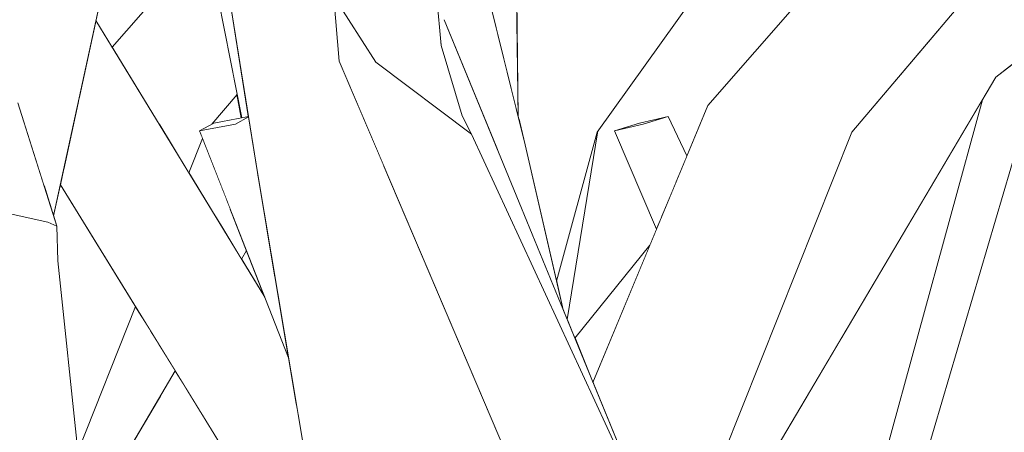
# Model space of a CAD drawing. Extents: x -289599 to -184549, y 66678 to 295474.
# Tile 521 of 656: x -250655 to -250585, y 71912 to 71941. Entities that reach past the tile are written whole.
import ezdxf

# ---------------------------------------------------------------- set-up
doc = ezdxf.new("R2010")
doc.units = 0
doc.header["$MEASUREMENT"] = 0
doc.linetypes.add('Wipeout_Contour', pattern=[1000, 0, -1000])
doc.layers.add('arch drzewa', color=8, linetype='Continuous')
doc.layers.add('Model drzwi', color=8, linetype='Continuous')
doc.layers.add('arch drzewa_Nr_Pióra__24', color=8, linetype='Continuous', lineweight=9)
doc.layers.add('arch drzewa_Nr_Pióra__4', color=8, linetype='Continuous', lineweight=9)

msp = doc.modelspace()

# ---------------------------------------------------------------- wipeouts: each hides what was drawn before it
at = {"color": 254, "linetype": 'Wipeout_Contour', "lineweight": 0, "ltscale": 3068172.80245917}
msp.add_wipeout([(-250613.938, 71933.241), (-250616.14, 71919.756), (-250615.589, 71918.414), (-250610.215, 71925.075), (-250609.744, 71926.209), (-250612.749, 71933.242), (-250610.953, 71933.795), (-250608.911, 71934.274), (-250607.567, 71931.458), (-250606.079, 71935.044), (-250597.998, 71944.297), (-250594.844, 71959.863)], dxfattribs=at).dxf.layer = 'Model drzwi'
at = {"color": 254, "linetype": 'Wipeout_Contour', "lineweight": 0, "ltscale": 1790049.931550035}
msp.add_wipeout([(-250647.837, 71950.479), (-250649.861, 71941.122), (-250648.696, 71939.216), (-250644.259, 71944.297), (-250642.825, 71951.376), (-250643.417, 71954.375), (-250645.246, 71954.091)], dxfattribs=at).dxf.layer = 'Model drzwi'

# ---------------------------------------------------------------- next in the draw order: wipeouts: each hides what was drawn before it
at = {"color": 254, "linetype": 'Wipeout_Contour', "lineweight": 0, "ltscale": 1022862.122365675}
msp.add_wipeout([(-250643.417, 71954.375), (-250639.428, 71934.17), (-250638.947, 71934.26), (-250642.21, 71954.562)], dxfattribs=at).dxf.layer = 'arch drzewa'
at = {"color": 254, "linetype": 'Wipeout_Contour', "lineweight": 0, "ltscale": 1022754.91847819}
msp.add_wipeout([(-250613.999, 71933.157), (-250619.613, 71934.119), (-250619.148, 71932.238), (-250616.895, 71922.496)], dxfattribs=at).dxf.layer = 'arch drzewa'
at = {"color": 254, "linetype": 'Wipeout_Contour', "lineweight": 0, "ltscale": 1022728.924602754}
msp.add_wipeout([(-250612.749, 71933.242), (-250609.408, 71927.019), (-250608.559, 71929.066), (-250610.707, 71933.721)], dxfattribs=at).dxf.layer = 'arch drzewa'

# ---------------------------------------------------------------- next in the draw order: wipeouts: each hides what was drawn before it
at = {"color": 254, "linetype": 'Wipeout_Contour', "lineweight": 0, "ltscale": 767133.623249}
msp.add_wipeout([(-250639.428, 71934.17), (-250639.764, 71935.871), (-250639.461, 71934.164)], dxfattribs=at).dxf.layer = 'arch drzewa'
at = {"color": 254, "linetype": 'Wipeout_Contour', "lineweight": 0, "ltscale": 767045.683039}
msp.add_wipeout([(-250612.749, 71933.242), (-250609.744, 71926.209), (-250609.408, 71927.019)], dxfattribs=at).dxf.layer = 'arch drzewa'
at = {"color": 254, "linetype": 'Wipeout_Contour', "lineweight": 0, "ltscale": 767044.299998}
msp.add_wipeout([(-250615.589, 71918.414), (-250614.291, 71915.252), (-250610.215, 71925.075)], dxfattribs=at).dxf.layer = 'arch drzewa'

# ---------------------------------------------------------------- next in the draw order: wipeouts: each hides what was drawn before it
at = {"color": 254, "linetype": 'Wipeout_Contour', "lineweight": 0, "ltscale": 1278553.865925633}
msp.add_wipeout([(-250649.861, 71941.122), (-250651.061, 71935.579), (-250635.503, 71913.61), (-250636.074, 71917.003), (-250637.779, 71921.356)], dxfattribs=at).dxf.layer = 'arch drzewa'
at = {"color": 254, "linetype": 'Wipeout_Contour', "lineweight": 0, "ltscale": 1022725.234512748}
msp.add_wipeout([(-250610.707, 71933.721), (-250608.393, 71929.467), (-250607.567, 71931.458), (-250608.911, 71934.274)], dxfattribs=at).dxf.layer = 'arch drzewa'

# ---------------------------------------------------------------- next in the draw order: wipeouts: each hides what was drawn before it
at = {"color": 254, "linetype": 'Wipeout_Contour', "lineweight": 0, "ltscale": 1022844.741615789}
msp.add_wipeout([(-250651.096, 71935.418), (-250635.015, 71910.712), (-250635.503, 71913.61), (-250651.061, 71935.579)], dxfattribs=at).dxf.layer = 'arch drzewa'
at = {"color": 254, "linetype": 'Wipeout_Contour', "lineweight": 0, "ltscale": 767043.464365}
msp.add_wipeout([(-250610.707, 71933.721), (-250608.559, 71929.066), (-250608.393, 71929.467)], dxfattribs=at).dxf.layer = 'arch drzewa'

# ---------------------------------------------------------------- next in the draw order: wipeouts: each hides what was drawn before it
at = {"color": 254, "linetype": 'Wipeout_Contour', "lineweight": 0, "ltscale": 1278539.946963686}
msp.add_wipeout([(-250652.142, 71930.583), (-250634.638, 71907.181), (-250634.602, 71908.256), (-250635.015, 71910.712), (-250651.096, 71935.418)], dxfattribs=at).dxf.layer = 'arch drzewa'
at = {"color": 254, "linetype": 'Wipeout_Contour', "lineweight": 0, "ltscale": 1022734.105490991}
msp.add_wipeout([(-250610.707, 71933.721), (-250608.911, 71934.274), (-250610.953, 71933.795), (-250612.749, 71933.242)], dxfattribs=at).dxf.layer = 'arch drzewa'

# ---------------------------------------------------------------- next in the draw order: wipeouts: each hides what was drawn before it
at = {"color": 254, "linetype": 'Wipeout_Contour', "lineweight": 0, "ltscale": 767041.854123}
msp.add_wipeout([(-250613.999, 71933.157), (-250594.844, 71959.863), (-250590.93, 71979.181)], dxfattribs=at).dxf.layer = 'arch drzewa'
at = {"color": 254, "linetype": 'Wipeout_Contour', "lineweight": 0, "ltscale": 1022837.62988327}
msp.add_wipeout([(-250652.4, 71929.388), (-250634.847, 71900.968), (-250634.638, 71907.181), (-250652.142, 71930.583)], dxfattribs=at).dxf.layer = 'arch drzewa'

# ---------------------------------------------------------------- next in the draw order: wipeouts: each hides what was drawn before it
at = {"color": 254, "linetype": 'Wipeout_Contour', "lineweight": 0, "ltscale": 1534121.537650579}
msp.add_wipeout([(-250619.749, 71942.007), (-250619.639, 71934.221), (-250619.613, 71934.119), (-250613.999, 71933.157), (-250590.93, 71979.181), (-250590.666, 71980.484)], dxfattribs=at).dxf.layer = 'arch drzewa'

# ---------------------------------------------------------------- next in the draw order: wipeouts: each hides what was drawn before it
at = {"color": 254, "linetype": 'Wipeout_Contour', "lineweight": 0, "ltscale": 1533953.074880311}
msp.add_wipeout([(-250586.431, 71935.462), (-250600.517, 71884.051), (-250598.53, 71882.558), (-250582.09, 71938.436), (-250583.403, 71938.7), (-250585.472, 71937.082)], dxfattribs=at).dxf.layer = 'arch drzewa'
at = {"color": 254, "linetype": 'Wipeout_Contour', "lineweight": 0, "ltscale": 1278427.217563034}
msp.add_wipeout([(-250613.999, 71933.157), (-250616.895, 71922.496), (-250616.419, 71920.437), (-250616.14, 71919.756), (-250613.938, 71933.241)], dxfattribs=at).dxf.layer = 'arch drzewa'

# ---------------------------------------------------------------- next in the draw order: wipeouts: each hides what was drawn before it
at = {"color": 254, "linetype": 'Wipeout_Contour', "lineweight": 0, "ltscale": 767068.464901}
msp.add_wipeout([(-250619.148, 71932.238), (-250621.122, 71931.894), (-250616.419, 71920.437)], dxfattribs=at).dxf.layer = 'arch drzewa'

# ---------------------------------------------------------------- next in the draw order: wipeouts: each hides what was drawn before it
at = {"color": 254, "linetype": 'Wipeout_Contour', "lineweight": 0, "ltscale": 1534243.041847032}
msp.add_wipeout([(-250637.282, 71981.575), (-250626.111, 71951.184), (-250625.981, 71951.35), (-250625.907, 71950.629), (-250619.148, 71932.238), (-250631.588, 71982.491)], dxfattribs=at).dxf.layer = 'arch drzewa'
at = {"color": 254, "linetype": 'Wipeout_Contour', "lineweight": 0, "ltscale": 1534139.495943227}
msp.add_wipeout([(-250629.266, 71930.749), (-250634.982, 71930.161), (-250622.604, 71896.444), (-250621.098, 71898.848), (-250619.075, 71903.724), (-250620.639, 71910.501)], dxfattribs=at).dxf.layer = 'arch drzewa'

# ---------------------------------------------------------------- next in the draw order: wipeouts: each hides what was drawn before it
at = {"color": 254, "linetype": 'Wipeout_Contour', "lineweight": 0, "ltscale": 1022785.743569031}
msp.add_wipeout([(-250619.148, 71932.238), (-250625.907, 71950.629), (-250624.938, 71941.189), (-250621.122, 71931.894)], dxfattribs=at).dxf.layer = 'arch drzewa'
at = {"color": 254, "linetype": 'Wipeout_Contour', "lineweight": 0, "ltscale": 767073.628268}
msp.add_wipeout([(-250634.982, 71930.161), (-250626.898, 71889.587), (-250622.604, 71896.444)], dxfattribs=at).dxf.layer = 'arch drzewa'

# ---------------------------------------------------------------- next in the draw order: wipeouts: each hides what was drawn before it
at = {"color": 254, "linetype": 'Wipeout_Contour', "lineweight": 0, "ltscale": 1278462.686747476}
msp.add_wipeout([(-250624.938, 71941.189), (-250625.147, 71939.348), (-250623.656, 71934.315), (-250622.985, 71933.013), (-250610.552, 71906.143)], dxfattribs=at).dxf.layer = 'arch drzewa'
at = {"color": 254, "linetype": 'Wipeout_Contour', "lineweight": 0, "ltscale": 1534152.865811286}
msp.add_wipeout([(-250638.305, 71930.266), (-250627.091, 71884.603), (-250627.044, 71884.754), (-250627.91, 71887.972), (-250626.898, 71889.587), (-250634.982, 71930.161)], dxfattribs=at).dxf.layer = 'arch drzewa'

# ---------------------------------------------------------------- next in the draw order: wipeouts: each hides what was drawn before it
at = {"color": 254, "linetype": 'Wipeout_Contour', "lineweight": 0, "ltscale": 767100.982403}
msp.add_wipeout([(-250625.147, 71939.348), (-250624.938, 71941.189), (-250626.015, 71948.922)], dxfattribs=at).dxf.layer = 'arch drzewa'
at = {"color": 254, "linetype": 'Wipeout_Contour', "lineweight": 0, "ltscale": 2045529.784233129}
msp.add_wipeout([(-250638.305, 71930.266), (-250633.756, 71903.224), (-250631.157, 71898.746), (-250632.557, 71897.851), (-250632.864, 71897.922), (-250627.664, 71867.013), (-250627.338, 71883.811), (-250627.091, 71884.603)], dxfattribs=at).dxf.layer = 'arch drzewa'

# ---------------------------------------------------------------- next in the draw order: wipeouts: each hides what was drawn before it
at = {"color": 254, "linetype": 'Wipeout_Contour', "lineweight": 0, "ltscale": 2045683.396062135}
msp.add_wipeout([(-250643.044, 71972.124), (-250634.982, 71930.161), (-250629.266, 71930.749), (-250632.453, 71938.231), (-250632.85, 71942.862), (-250632.272, 71943.303), (-250630.84, 71945.135), (-250642.01, 71973.881)], dxfattribs=at).dxf.layer = 'arch drzewa'

# ---------------------------------------------------------------- next in the draw order: wipeouts: each hides what was drawn before it
at = {"color": 254, "linetype": 'Wipeout_Contour', "lineweight": 0, "ltscale": 1790038.262881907}
msp.add_wipeout([(-250643.783, 71969.212), (-250640.561, 71955.407), (-250640.607, 71955.395), (-250640.667, 71955.352), (-250634.982, 71930.161), (-250643.044, 71972.124), (-250643.216, 71971.832)], dxfattribs=at).dxf.layer = 'arch drzewa'
at = {"color": 254, "linetype": 'Wipeout_Contour', "lineweight": 0, "ltscale": 1022763.580094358}
msp.add_wipeout([(-250601.874, 71887.387), (-250622.985, 71933.013), (-250629.821, 71938.151), (-250632.453, 71938.231)], dxfattribs=at).dxf.layer = 'arch drzewa'

# ---------------------------------------------------------------- next in the draw order: wipeouts: each hides what was drawn before it
at = {"color": 254, "linetype": 'Wipeout_Contour', "lineweight": 0, "ltscale": 1278571.551151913}
msp.add_wipeout([(-250642.21, 71954.562), (-250638.305, 71930.266), (-250634.982, 71930.161), (-250640.667, 71955.352), (-250642.171, 71954.568)], dxfattribs=at).dxf.layer = 'arch drzewa'
at = {"color": 254, "linetype": 'Wipeout_Contour', "lineweight": 0, "ltscale": 767036.777938}
msp.add_wipeout([(-250632.453, 71938.231), (-250611.729, 71889.588), (-250601.874, 71887.387)], dxfattribs=at).dxf.layer = 'arch drzewa'

# ---------------------------------------------------------------- next in the draw order: linework, layer by layer
at = {"layer": 'arch drzewa_Nr_Pióra__4', "linetype": 'Continuous'}
msp.add_line((-250616.419, 71920.437), (-250619.148, 71932.238), dxfattribs=at)

# ---------------------------------------------------------------- next in the draw order: wipeouts: each hides what was drawn before it
at = {"color": 254, "linetype": 'Wipeout_Contour', "lineweight": 0, "ltscale": 767115.196618}
msp.add_wipeout([(-250632.85, 71942.862), (-250632.453, 71938.231), (-250629.821, 71938.151)], dxfattribs=at).dxf.layer = 'arch drzewa'
at = {"color": 254, "linetype": 'Wipeout_Contour', "lineweight": 0, "ltscale": 1278368.81015108}
msp.add_wipeout([(-250606.079, 71935.044), (-250611.022, 71907.289), (-250610.552, 71906.143), (-250608.396, 71901.483), (-250595.779, 71933.157)], dxfattribs=at).dxf.layer = 'arch drzewa'
at = {"color": 254, "linetype": 'Wipeout_Contour', "lineweight": 0, "ltscale": 1022838.260726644}
msp.add_wipeout([(-250639.877, 71933.721), (-250642.436, 71933.242), (-250637.023, 71922.65), (-250638.221, 71929.77)], dxfattribs=at).dxf.layer = 'arch drzewa'
at = {"color": 254, "linetype": 'Wipeout_Contour', "lineweight": 0, "ltscale": 1789981.778475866}
msp.add_wipeout([(-250682.458, 71909.138), (-250627.512, 71844.992), (-250627.212, 71845.838), (-250660.634, 71889.321), (-250661.648, 71890.091), (-250661.678, 71890.679), (-250677.887, 71911.767)], dxfattribs=at).dxf.layer = 'arch drzewa'

# ---------------------------------------------------------------- next in the draw order: linework, layer by layer
at = {"layer": 'arch drzewa_Nr_Pióra__4', "linetype": 'Continuous'}
msp.add_line((-250632.453, 71938.231), (-250632.85, 71942.862), dxfattribs=at)

# ---------------------------------------------------------------- next in the draw order: wipeouts: each hides what was drawn before it
at = {"color": 254, "linetype": 'Wipeout_Contour', "lineweight": 0, "ltscale": 1534276.02436632}
msp.add_wipeout([(-250630.904, 71988.393), (-250628.426, 71969.716), (-250619.639, 71934.221), (-250620.512, 71996.135), (-250629.715, 71994.768), (-250630.275, 71993.817)], dxfattribs=at).dxf.layer = 'arch drzewa'
at = {"color": 254, "linetype": 'Wipeout_Contour', "lineweight": 0, "ltscale": 2045229.585881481}
msp.add_wipeout([(-250565.062, 71982.011), (-250595.779, 71933.157), (-250557.419, 71978.361), (-250560.131, 71979.656), (-250560.441, 71979.381), (-250562.222, 71979.355), (-250563.061, 71980.069), (-250562.817, 71980.939)], dxfattribs=at).dxf.layer = 'arch drzewa'
at = {"color": 254, "linetype": 'Wipeout_Contour', "lineweight": 0, "ltscale": 767035.805992}
msp.add_wipeout([(-250614.291, 71915.252), (-250611.022, 71907.289), (-250606.079, 71935.044)], dxfattribs=at).dxf.layer = 'arch drzewa'
at = {"color": 254, "linetype": 'Wipeout_Contour', "lineweight": 0, "ltscale": 767120.990266}
msp.add_wipeout([(-250637.023, 71922.65), (-250642.436, 71933.242), (-250636.074, 71917.003)], dxfattribs=at).dxf.layer = 'arch drzewa'
at = {"color": 254, "linetype": 'Wipeout_Contour', "lineweight": 0, "ltscale": 1022849.683637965}
msp.add_wipeout([(-250663.411, 71924.524), (-250647.67, 71872.454), (-250647.111, 71871.726), (-250652.585, 71923.951)], dxfattribs=at).dxf.layer = 'arch drzewa'

# ---------------------------------------------------------------- next in the draw order: linework, layer by layer
at = {"layer": 'arch drzewa_Nr_Pióra__24', "linetype": 'Continuous'}
for p, q in [((-250625.147, 71939.348), (-250626.015, 71948.922)), ((-250629.821, 71938.151), (-250632.85, 71942.862)), ((-250623.656, 71934.315), (-250625.147, 71939.348)), ((-250622.985, 71933.013), (-250629.821, 71938.151)), ((-250622.985, 71933.013), (-250623.656, 71934.315))]:
    msp.add_line(p, q, dxfattribs=at)
at = {"layer": 'arch drzewa_Nr_Pióra__4', "linetype": 'Continuous'}
for p, q in [((-250619.639, 71934.221), (-250620.512, 71996.135)), ((-250619.148, 71932.238), (-250631.588, 71982.491)), ((-250610.552, 71906.143), (-250624.938, 71941.189)), ((-250611.729, 71889.588), (-250632.453, 71938.231)), ((-250610.953, 71933.795), (-250608.911, 71934.274)), ((-250608.911, 71934.274), (-250610.707, 71933.721)), ((-250612.749, 71933.242), (-250610.953, 71933.795)), ((-250610.707, 71933.721), (-250612.749, 71933.242)), ((-250616.895, 71922.496), (-250613.999, 71933.157)), ((-250616.14, 71919.756), (-250613.938, 71933.241)), ((-250609.744, 71926.209), (-250612.749, 71933.242)), ((-250615.589, 71918.414), (-250610.215, 71925.075))]:
    msp.add_line(p, q, dxfattribs=at)

# ---------------------------------------------------------------- next in the draw order: wipeouts: each hides what was drawn before it
at = {"color": 254, "linetype": 'Wipeout_Contour', "lineweight": 0, "ltscale": 767003.077873}
msp.add_wipeout([(-250565.062, 71982.011), (-250606.079, 71935.044), (-250595.779, 71933.157)], dxfattribs=at).dxf.layer = 'arch drzewa'
at = {"color": 254, "linetype": 'Wipeout_Contour', "lineweight": 0, "ltscale": 767130.347669}
msp.add_wipeout([(-250639.877, 71933.721), (-250638.324, 71930.387), (-250638.943, 71934.235)], dxfattribs=at).dxf.layer = 'arch drzewa'
at = {"color": 254, "linetype": 'Wipeout_Contour', "lineweight": 0, "ltscale": 1022834.888854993}
msp.add_wipeout([(-250640.922, 71926.499), (-250639.439, 71924.071), (-250639.08, 71924.677), (-250640.275, 71927.728)], dxfattribs=at).dxf.layer = 'arch drzewa'
at = {"color": 254, "linetype": 'Wipeout_Contour', "lineweight": 0, "ltscale": 1022864.723242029}
msp.add_wipeout([(-250647.67, 71872.454), (-250663.411, 71924.524), (-250661.648, 71890.091), (-250660.634, 71889.321)], dxfattribs=at).dxf.layer = 'arch drzewa'

# ---------------------------------------------------------------- next in the draw order: wipeouts: each hides what was drawn before it
at = {"color": 254, "linetype": 'Wipeout_Contour', "lineweight": 0, "ltscale": 1022664.328485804}
msp.add_wipeout([(-250608.13, 71900.908), (-250607.588, 71899.738), (-250585.472, 71937.082), (-250587.464, 71940.172)], dxfattribs=at).dxf.layer = 'arch drzewa'
at = {"color": 254, "linetype": 'Wipeout_Contour', "lineweight": 0, "ltscale": 1022837.243667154}
msp.add_wipeout([(-250639.877, 71933.721), (-250638.221, 71929.77), (-250638.305, 71930.266), (-250638.324, 71930.387)], dxfattribs=at).dxf.layer = 'arch drzewa'
at = {"color": 254, "linetype": 'Wipeout_Contour', "lineweight": 0, "ltscale": 1022840.103715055}
msp.add_wipeout([(-250641.284, 71927.09), (-250640.922, 71926.499), (-250640.275, 71927.728), (-250640.534, 71928.388)], dxfattribs=at).dxf.layer = 'arch drzewa'
at = {"color": 254, "linetype": 'Wipeout_Contour', "lineweight": 0, "ltscale": 767163.400508}
msp.add_wipeout([(-250652.585, 71923.951), (-250652.643, 71926.413), (-250653.309, 71926.707)], dxfattribs=at).dxf.layer = 'arch drzewa'
at = {"color": 254, "linetype": 'Wipeout_Contour', "lineweight": 0, "ltscale": 767120.393235}
msp.add_wipeout([(-250639.08, 71924.677), (-250639.439, 71924.071), (-250637.779, 71921.356)], dxfattribs=at).dxf.layer = 'arch drzewa'

# ---------------------------------------------------------------- next in the draw order: linework, layer by layer
at = {"layer": 'arch drzewa_Nr_Pióra__4', "linetype": 'Continuous'}
for p, q in [((-250633.75, 71903.192), (-250638.305, 71930.266)), ((-250639.439, 71924.071), (-250639.08, 71924.677))]:
    msp.add_line(p, q, dxfattribs=at)

# ---------------------------------------------------------------- next in the draw order: wipeouts: each hides what was drawn before it
at = {"color": 254, "linetype": 'Wipeout_Contour', "lineweight": 0, "ltscale": 766928.877094}
msp.add_wipeout([(-250585.472, 71937.082), (-250546.122, 71967.863), (-250547.682, 71971.555)], dxfattribs=at).dxf.layer = 'arch drzewa'
at = {"color": 254, "linetype": 'Wipeout_Contour', "lineweight": 0, "ltscale": 1022674.875525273}
msp.add_wipeout([(-250605.243, 71909.397), (-250608.396, 71901.483), (-250608.13, 71900.908), (-250587.464, 71940.172)], dxfattribs=at).dxf.layer = 'arch drzewa'
at = {"color": 254, "linetype": 'Wipeout_Contour', "lineweight": 0, "ltscale": 1278558.613181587}
msp.add_wipeout([(-250642.436, 71933.242), (-250639.877, 71933.721), (-250638.943, 71934.235), (-250638.947, 71934.26), (-250641.431, 71933.795)], dxfattribs=at).dxf.layer = 'arch drzewa'
at = {"color": 254, "linetype": 'Wipeout_Contour', "lineweight": 0, "ltscale": 1022904.166110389}
msp.add_wipeout([(-250663.174, 71928.928), (-250663.411, 71924.524), (-250652.585, 71923.951), (-250653.309, 71926.707)], dxfattribs=at).dxf.layer = 'arch drzewa'

# ---------------------------------------------------------------- next in the draw order: linework, layer by layer
at = {"layer": 'arch drzewa_Nr_Pióra__4', "linetype": 'Continuous'}
for p, q in [((-250614.291, 71915.252), (-250606.079, 71935.044)), ((-250607.567, 71931.458), (-250608.911, 71934.274))]:
    msp.add_line(p, q, dxfattribs=at)

# ---------------------------------------------------------------- next in the draw order: wipeouts: each hides what was drawn before it
at = {"color": 254, "linetype": 'Wipeout_Contour', "lineweight": 0, "ltscale": 1022896.555057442}
msp.add_wipeout([(-250644.558, 71972.216), (-250652.938, 71927.346), (-250652.881, 71927.167), (-250643.216, 71971.832)], dxfattribs=at).dxf.layer = 'arch drzewa'
at = {"color": 254, "linetype": 'Wipeout_Contour', "lineweight": 0, "ltscale": 1022668.986063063}
msp.add_wipeout([(-250595.779, 71933.157), (-250605.243, 71909.397), (-250587.464, 71940.172), (-250589.5, 71940.557)], dxfattribs=at).dxf.layer = 'arch drzewa'
at = {"color": 254, "linetype": 'Wipeout_Contour', "lineweight": 0, "ltscale": 1022849.262638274}
msp.add_wipeout([(-250639.9, 71936.561), (-250641.75, 71933.62), (-250641.558, 71933.725), (-250639.759, 71935.845)], dxfattribs=at).dxf.layer = 'arch drzewa'

# ---------------------------------------------------------------- next in the draw order: wipeouts: each hides what was drawn before it
at = {"color": 254, "linetype": 'Wipeout_Contour', "lineweight": 0, "ltscale": 767170.427267}
msp.add_wipeout([(-250653.133, 71927.965), (-250652.938, 71927.346), (-250644.558, 71972.216)], dxfattribs=at).dxf.layer = 'arch drzewa'
at = {"color": 254, "linetype": 'Wipeout_Contour', "lineweight": 0, "ltscale": 766958.454815}
msp.add_wipeout([(-250547.682, 71971.555), (-250587.464, 71940.172), (-250585.472, 71937.082)], dxfattribs=at).dxf.layer = 'arch drzewa'
at = {"color": 254, "linetype": 'Wipeout_Contour', "lineweight": 0, "ltscale": 1022668.439116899}
msp.add_wipeout([(-250606.904, 71898.26), (-250604.519, 71893.104), (-250598.895, 71914.416), (-250606.153, 71902.162)], dxfattribs=at).dxf.layer = 'arch drzewa'

# ---------------------------------------------------------------- next in the draw order: wipeouts: each hides what was drawn before it
at = {"color": 254, "linetype": 'Wipeout_Contour', "lineweight": 0, "ltscale": 1022905.274740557}
msp.add_wipeout([(-250650.825, 71972.988), (-250653.524, 71929.202), (-250653.133, 71927.965), (-250644.558, 71972.216)], dxfattribs=at).dxf.layer = 'arch drzewa'
at = {"color": 254, "linetype": 'Wipeout_Contour', "lineweight": 0, "ltscale": 766939.150787}
msp.add_wipeout([(-250587.464, 71940.172), (-250547.682, 71971.555), (-250552.416, 71972.659)], dxfattribs=at).dxf.layer = 'arch drzewa'
at = {"color": 254, "linetype": 'Wipeout_Contour', "lineweight": 0, "ltscale": 1789624.234744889}
msp.add_wipeout([(-250604.488, 71878.816), (-250605.565, 71873.489), (-250604.579, 71869.225), (-250586.431, 71935.462), (-250596.46, 71918.528), (-250602.487, 71888.713), (-250601.874, 71887.387)], dxfattribs=at).dxf.layer = 'arch drzewa'

# ---------------------------------------------------------------- next in the draw order: linework, layer by layer
at = {"layer": 'arch drzewa_Nr_Pióra__4', "linetype": 'Continuous'}
msp.add_line((-250613.999, 71933.157), (-250594.844, 71959.863), dxfattribs=at)

# ---------------------------------------------------------------- next in the draw order: wipeouts: each hides what was drawn before it
at = {"color": 254, "linetype": 'Wipeout_Contour', "lineweight": 0, "ltscale": 1278639.863437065}
msp.add_wipeout([(-250659.928, 71932.564), (-250655.719, 71937.678), (-250655.434, 71935.248), (-250653.524, 71929.202), (-250650.825, 71972.988)], dxfattribs=at).dxf.layer = 'arch drzewa'
at = {"color": 254, "linetype": 'Wipeout_Contour', "lineweight": 0, "ltscale": 1022627.188577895}
msp.add_wipeout([(-250579.029, 71952.896), (-250589.5, 71940.557), (-250587.464, 71940.172), (-250552.416, 71972.659)], dxfattribs=at).dxf.layer = 'arch drzewa'
at = {"color": 254, "linetype": 'Wipeout_Contour', "lineweight": 0, "ltscale": 1022856.760493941}
msp.add_wipeout([(-250645.364, 71933.765), (-250643.205, 71930.233), (-250642.223, 71932.699), (-250642.43, 71933.228)], dxfattribs=at).dxf.layer = 'arch drzewa'
at = {"color": 254, "linetype": 'Wipeout_Contour', "lineweight": 0, "ltscale": 1022657.781576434}
msp.add_wipeout([(-250604.519, 71893.104), (-250602.487, 71888.713), (-250596.46, 71918.528), (-250598.895, 71914.416)], dxfattribs=at).dxf.layer = 'arch drzewa'

# ---------------------------------------------------------------- next in the draw order: linework, layer by layer
at = {"layer": 'arch drzewa_Nr_Pióra__24', "linetype": 'Continuous'}
msp.add_line((-250653.309, 71926.707), (-250663.174, 71928.928), dxfattribs=at)
at = {"layer": 'arch drzewa_Nr_Pióra__4', "linetype": 'Continuous'}
for p, q in [((-250606.079, 71935.044), (-250565.062, 71982.011)), ((-250595.779, 71933.157), (-250557.419, 71978.361)), ((-250585.472, 71937.082), (-250546.122, 71967.863)), ((-250598.53, 71882.558), (-250582.09, 71938.436)), ((-250607.588, 71899.738), (-250585.472, 71937.082)), ((-250604.579, 71869.225), (-250586.431, 71935.462)), ((-250601.874, 71887.387), (-250622.985, 71933.013)), ((-250608.396, 71901.483), (-250595.779, 71933.157))]:
    msp.add_line(p, q, dxfattribs=at)

# ---------------------------------------------------------------- next in the draw order: wipeouts: each hides what was drawn before it
at = {"color": 254, "linetype": 'Wipeout_Contour', "lineweight": 0, "ltscale": 1790006.759730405}
msp.add_wipeout([(-250648.696, 71939.216), (-250645.364, 71933.766), (-250642.43, 71933.228), (-250642.436, 71933.242), (-250641.75, 71933.62), (-250639.9, 71936.561), (-250641.95, 71946.942)], dxfattribs=at).dxf.layer = 'arch drzewa'
at = {"color": 254, "linetype": 'Wipeout_Contour', "lineweight": 0, "ltscale": 1022846.760714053}
msp.add_wipeout([(-250643.205, 71930.233), (-250641.284, 71927.09), (-250640.534, 71928.388), (-250642.223, 71932.699)], dxfattribs=at).dxf.layer = 'arch drzewa'
at = {"color": 254, "linetype": 'Wipeout_Contour', "lineweight": 0, "ltscale": 1534311.574562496}
msp.add_wipeout([(-250652.4, 71929.388), (-250652.881, 71927.167), (-250652.643, 71926.413), (-250652.585, 71923.951), (-250651.152, 71910.283), (-250647.015, 71920.669)], dxfattribs=at).dxf.layer = 'arch drzewa'

# ---------------------------------------------------------------- next in the draw order: linework, layer by layer
at = {"layer": 'arch drzewa_Nr_Pióra__24', "linetype": 'Continuous'}
for q in [(-250655.434, 71935.248), (-250653.309, 71926.707)]:
    msp.add_line((-250652.643, 71926.413), q, dxfattribs=at)
at = {"layer": 'arch drzewa_Nr_Pióra__4', "linetype": 'Continuous'}
for p, q in [((-250652.881, 71927.167), (-250643.216, 71971.832)), ((-250648.696, 71939.216), (-250641.95, 71946.942)), ((-250643.205, 71930.233), (-250642.223, 71932.699)), ((-250636.074, 71917.003), (-250642.436, 71933.242)), ((-250652.585, 71923.951), (-250652.643, 71926.413))]:
    msp.add_line(p, q, dxfattribs=at)

# ---------------------------------------------------------------- next in the draw order: wipeouts: each hides what was drawn before it
at = {"color": 254, "linetype": 'Wipeout_Contour', "lineweight": 0, "ltscale": 1022847.578787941}
msp.add_wipeout([(-250641.558, 71933.725), (-250641.431, 71933.795), (-250639.46, 71934.164), (-250639.759, 71935.845)], dxfattribs=at).dxf.layer = 'arch drzewa'
at = {"color": 254, "linetype": 'Wipeout_Contour', "lineweight": 0, "ltscale": 1022847.037254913}
msp.add_wipeout([(-250645.382, 71918.026), (-250650.871, 71907.598), (-250650.619, 71905.194), (-250644.176, 71916.073)], dxfattribs=at).dxf.layer = 'arch drzewa'

# ---------------------------------------------------------------- next in the draw order: linework, layer by layer
at = {"layer": 'arch drzewa_Nr_Pióra__4', "linetype": 'Continuous'}
for p, q in [((-250638.305, 71930.266), (-250642.21, 71954.562)), ((-250639.428, 71934.17), (-250643.417, 71954.375)), ((-250637.779, 71921.356), (-250649.861, 71941.122)), ((-250641.558, 71933.725), (-250639.76, 71935.845)), ((-250639.461, 71934.164), (-250639.764, 71935.871)), ((-250641.431, 71933.795), (-250638.947, 71934.26)), ((-250638.943, 71934.235), (-250639.877, 71933.721)), ((-250642.436, 71933.242), (-250641.431, 71933.795)), ((-250639.877, 71933.721), (-250642.436, 71933.242))]:
    msp.add_line(p, q, dxfattribs=at)

# ---------------------------------------------------------------- next in the draw order: wipeouts: each hides what was drawn before it
at = {"color": 254, "linetype": 'Wipeout_Contour', "lineweight": 0, "ltscale": 1022851.747049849}
msp.add_wipeout([(-250651.128, 71910.05), (-250650.871, 71907.598), (-250645.382, 71918.026), (-250645.97, 71918.978)], dxfattribs=at).dxf.layer = 'arch drzewa'

# ---------------------------------------------------------------- next in the draw order: wipeouts: each hides what was drawn before it
at = {"color": 254, "linetype": 'Wipeout_Contour', "lineweight": 0, "ltscale": 1022855.00510593}
msp.add_wipeout([(-250651.152, 71910.283), (-250651.128, 71910.05), (-250645.97, 71918.978), (-250647.015, 71920.669)], dxfattribs=at).dxf.layer = 'arch drzewa'

# ---------------------------------------------------------------- next in the draw order: wipeouts: each hides what was drawn before it
at = {"color": 254, "linetype": 'Wipeout_Contour', "lineweight": 0, "ltscale": 767131.406525}
msp.add_wipeout([(-250645.157, 71914.416), (-250650.619, 71905.194), (-250649.758, 71896.98)], dxfattribs=at).dxf.layer = 'arch drzewa'

# ---------------------------------------------------------------- next in the draw order: wipeouts: each hides what was drawn before it
at = {"color": 254, "linetype": 'Wipeout_Contour', "lineweight": 0, "ltscale": 1534227.669204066}
msp.add_wipeout([(-250648.749, 71888.713), (-250648.135, 71887.387), (-250648.594, 71885.882), (-250647.953, 71879.764), (-250639.901, 71909.152), (-250643.454, 71914.904)], dxfattribs=at).dxf.layer = 'arch drzewa'

# ---------------------------------------------------------------- next in the draw order: wipeouts: each hides what was drawn before it
at = {"color": 254, "linetype": 'Wipeout_Contour', "lineweight": 0, "ltscale": 1534249.125378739}
msp.add_wipeout([(-250645.157, 71914.416), (-250649.758, 71896.98), (-250648.933, 71889.111), (-250648.749, 71888.713), (-250643.454, 71914.904), (-250644.176, 71916.073)], dxfattribs=at).dxf.layer = 'arch drzewa'

# ---------------------------------------------------------------- next in the draw order: linework, layer by layer
at = {"layer": 'arch drzewa_Nr_Pióra__4', "linetype": 'Continuous'}
for p, q in [((-250634.847, 71900.968), (-250652.4, 71929.388)), ((-250647.111, 71871.726), (-250652.585, 71923.951)), ((-250651.152, 71910.283), (-250647.015, 71920.669)), ((-250650.619, 71905.194), (-250644.176, 71916.073))]:
    msp.add_line(p, q, dxfattribs=at)

doc.saveas('drawing.dxf')
